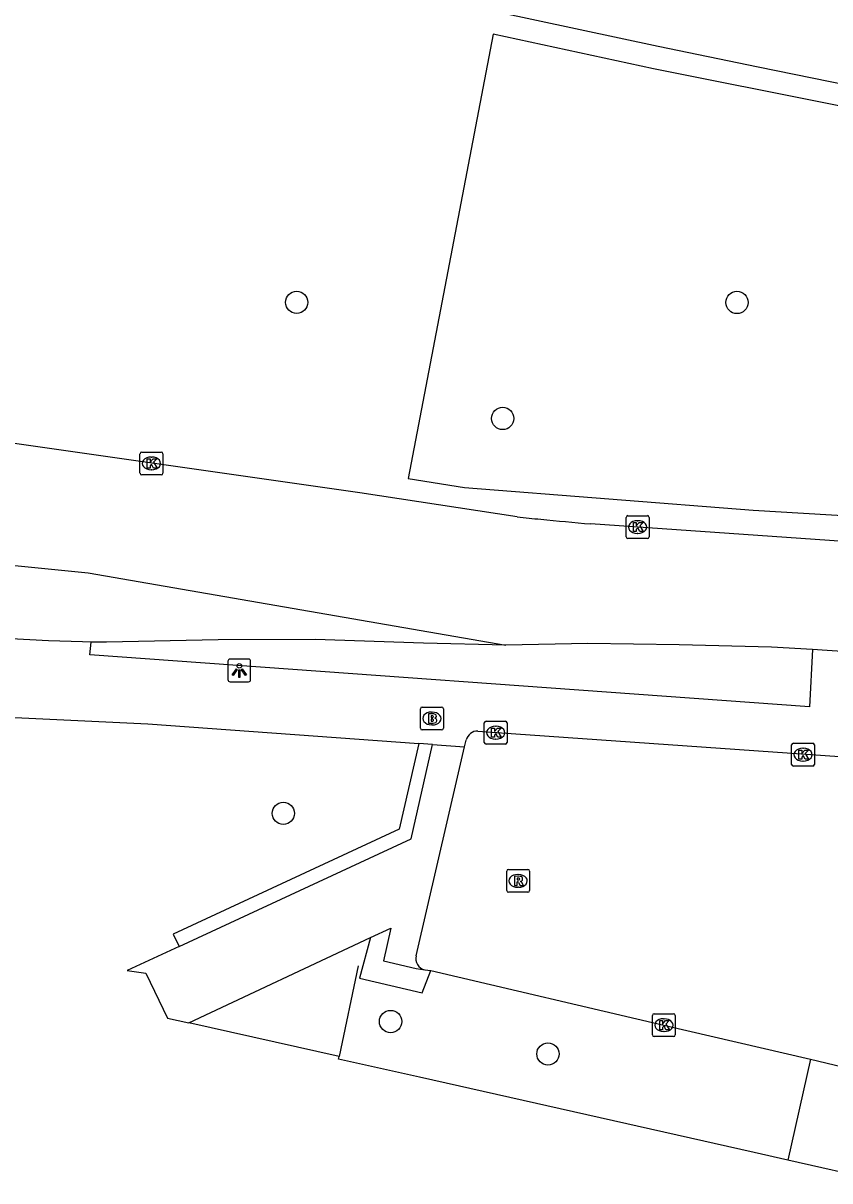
# Model space of a CAD drawing. Extents: x 160203 to 161526, y 379529 to 381797.
# Drawn here: x 161056.6 to 161092, y 381701.2 to 381751.9 of the extents above; entities that cross this region are included whole.
import ezdxf

# ---------------------------------------------------------------- set-up
doc = ezdxf.new("R2010")
doc.units = 0
for name, color, linetype in [('IMGEO_Berm_groen', 7, 'Continuous'), ('IMGEO_Boom', 7, 'Continuous'), ('IMGEO_Brandkraan', 7, 'Continuous'), ('IMGEO_Fietspad_gesloten', 7, 'Continuous'), ('IMGEO_Groenvoorziening', 7, 'Continuous'), ('IMGEO_Haag', 7, 'Continuous'), ('IMGEO_Hek', 7, 'Continuous'), ('IMGEO_Kolk', 7, 'Continuous'), ('IMGEO_Lichtpunt', 7, 'Continuous'), ('IMGEO_Parkeervlak_open', 7, 'Continuous'), ('IMGEO_Rijbaan_lokaal_open', 7, 'Continuous'), ('IMGEO_Rijbaan_regionaal_gesloten', 7, 'Continuous'), ('IMGEO_Rioolput', 7, 'Continuous'), ('IMGEO_Voetpad_open', 7, 'Continuous')]:
    doc.layers.add(name, color=color, linetype=linetype)

msp = doc.modelspace()

# ---------------------------------------------------------------- linework, layer by layer
at = {"layer": 'IMGEO_Berm_groen'}
msp.add_lwpolyline([(161254.449, 381721.991), (161250.495, 381722.537), (161205.858, 381728.695), (161186.982, 381731.519), (161161.217, 381735.598), (161133.509, 381740.473), (161107.848, 381745.21), (161084.224, 381749.92), (161077.213, 381751.439), (161073.488, 381731.986), (161075.951, 381731.578), (161088.596, 381730.59), (161107.207, 381729.487), (161222.784, 381721.247), (161240.716, 381719.607), (161249.951, 381718.409), (161253.808, 381717.909)], dxfattribs=at)
at = {"layer": 'IMGEO_Boom'}
for centre in [(161068.603, 381739.695), (161087.884, 381739.691), (161077.624, 381734.61), (161068.019, 381717.314), (161072.716, 381708.195), (161079.606, 381706.775)]:
    msp.add_circle(centre, 0.489, dxfattribs=at)
at = {"layer": 'IMGEO_Brandkraan'}
for p, q in [((161074.024, 381721.042), (161074.024, 381721.894)), ((161074.099, 381721.968), (161074.951, 381721.968)), ((161074.512, 381721.748), (161074.537, 381721.748)), ((161075.025, 381721.894), (161075.025, 381721.042)), ((161074.951, 381720.968), (161074.099, 381720.968)), ((161074.535, 381721.188), (161074.51, 381721.188))]:
    msp.add_line(p, q, dxfattribs=at)
for points in [[(161074.024, 381721.042), (161074.024, 381721.894)], [(161074.099, 381721.968), (161074.951, 381721.968)], [(161075.025, 381721.894), (161075.025, 381721.042)], [(161074.372, 381721.668), (161074.372, 381721.268), (161074.585, 381721.268)], [(161074.603, 381721.668), (161074.372, 381721.668)], [(161074.551, 381721.587), (161074.497, 381721.587), (161074.497, 381721.511)], [(161074.497, 381721.511), (161074.55, 381721.511)], [(161074.559, 381721.435), (161074.497, 381721.435), (161074.497, 381721.354)], [(161074.497, 381721.354), (161074.559, 381721.354)], [(161074.951, 381720.968), (161074.099, 381720.968)]]:
    msp.add_lwpolyline(points, dxfattribs=at)
for centre, radius, start, end in [((161074.101, 381721.892), 0.0765, 91.552, 178.448), ((161074.101, 381721.892), 0.0765, 91.552, 178.448), ((161074.949, 381721.892), 0.0765, 1.552, 88.448), ((161074.949, 381721.892), 0.0765, 1.552, 88.448), ((161074.552, 381721.549), 0.0379, 267.8285, 90.9355), ((161074.56, 381721.394), 0.0404, 269.8759, 90.5077), ((161074.591, 381721.519), 0.251, 268.6676, 293.5347), ((161074.607, 381721.523), 0.145, 59.4692, 91.5367), ((161074.632, 381721.57), 0.0922, 285.5137, 58.1501), ((161074.637, 381721.378), 0.105, 301.3115, 78.989), ((161074.101, 381721.044), 0.0765, 181.552, 268.448), ((161074.101, 381721.044), 0.0765, 181.552, 268.448), ((161074.949, 381721.044), 0.0765, 271.552, 358.448), ((161074.949, 381721.044), 0.0765, 271.552, 358.448)]:
    msp.add_arc(centre, radius, start, end, dxfattribs=at)
for centre, major_axis, ratio, start_param, end_param in [((161074.511, 381721.468), (-0.387, 0.002), 0.722429, 4.712389, 7.853982), ((161074.536, 381721.468), (-0.39, 0.002), 0.717154, 1.570796, 4.712389)]:
    msp.add_ellipse(centre, major_axis=major_axis, ratio=ratio, start_param=start_param, end_param=end_param, dxfattribs=at)
at = {"layer": 'IMGEO_Fietspad_gesloten'}
for points in [[(161059.6, 381724.818), (161059.221, 381724.827), (161057.74, 381724.865), (161051.185, 381725.219), (161049.016, 381725.404), (161041.763, 381726.12), (161032.311, 381727.142)], [(161077.765, 381724.676), (161074.157, 381724.766), (161069.414, 381724.93), (161065.158, 381724.906), (161060.28, 381724.804), (161059.94, 381724.811), (161059.6, 381724.818)]]:
    msp.add_lwpolyline(points, dxfattribs=at)
at = {"layer": 'IMGEO_Groenvoorziening'}
msp.add_lwpolyline([(161090.115, 381702.121), (161088.633, 381702.455), (161073.985, 381705.754), (161070.44, 381706.552), (161070.464, 381706.668), (161063.879, 381708.139)], dxfattribs=at)
at = {"layer": 'IMGEO_Haag'}
for points in [[(161073.952, 381720.367), (161073.092, 381716.62), (161063.199, 381712.022), (161063.452, 381711.478)], [(161071.839, 381711.871), (161071.359, 381710.089), (161074.1, 381709.45), (161074.473, 381710.426)]]:
    msp.add_lwpolyline(points, dxfattribs=at)
at = {"layer": 'IMGEO_Hek'}
msp.add_lwpolyline([(161071.296, 381710.64), (161070.464, 381706.668)], dxfattribs=at)
at = {"layer": 'IMGEO_Kolk'}
for p, q in [((161061.742, 381732.213), (161061.742, 381733.065)), ((161061.817, 381733.139), (161062.669, 381733.139)), ((161062.23, 381732.919), (161062.255, 381732.919)), ((161062.743, 381733.065), (161062.743, 381732.213)), ((161062.669, 381732.139), (161061.817, 381732.139)), ((161062.253, 381732.359), (161062.228, 381732.359)), ((161083.107, 381730.351), (161083.959, 381730.351)), ((161083.032, 381729.425), (161083.032, 381730.277)), ((161083.52, 381730.131), (161083.545, 381730.131)), ((161084.033, 381730.277), (161084.033, 381729.425)), ((161083.959, 381729.351), (161083.107, 381729.351)), ((161083.543, 381729.571), (161083.518, 381729.571)), ((161076.819, 381720.421), (161076.819, 381721.273)), ((161076.894, 381721.347), (161077.746, 381721.347)), ((161077.82, 381721.273), (161077.82, 381720.421)), ((161077.307, 381721.127), (161077.332, 381721.127)), ((161077.746, 381720.347), (161076.894, 381720.347)), ((161077.33, 381720.567), (161077.305, 381720.567)), ((161090.277, 381719.456), (161090.277, 381720.308)), ((161090.352, 381720.382), (161091.204, 381720.382)), ((161091.278, 381720.308), (161091.278, 381719.456)), ((161090.765, 381720.162), (161090.79, 381720.162)), ((161091.204, 381719.382), (161090.352, 381719.382)), ((161090.788, 381719.602), (161090.763, 381719.602)), ((161084.182, 381707.611), (161084.182, 381708.463)), ((161084.257, 381708.537), (161085.109, 381708.537)), ((161084.67, 381708.317), (161084.695, 381708.317)), ((161085.183, 381708.463), (161085.183, 381707.611)), ((161085.109, 381707.537), (161084.257, 381707.537)), ((161084.693, 381707.757), (161084.668, 381707.757))]:
    msp.add_line(p, q, dxfattribs=at)
for points in [[(161061.742, 381732.213), (161061.742, 381733.065)], [(161061.817, 381733.139), (161062.669, 381733.139)], [(161062.743, 381733.065), (161062.743, 381732.213)], [(161062.063, 381732.839), (161062.186, 381732.839), (161062.186, 381732.688), (161062.316, 381732.839), (161062.48, 381732.839), (161062.334, 381732.688), (161062.487, 381732.439), (161062.335, 381732.439), (161062.25, 381732.603), (161062.186, 381732.536), (161062.186, 381732.439), (161062.063, 381732.439), (161062.063, 381732.839)], [(161062.669, 381732.139), (161061.817, 381732.139)], [(161083.107, 381730.351), (161083.959, 381730.351)], [(161083.032, 381729.425), (161083.032, 381730.277)], [(161083.353, 381730.051), (161083.476, 381730.051), (161083.476, 381729.9), (161083.606, 381730.051), (161083.77, 381730.051), (161083.624, 381729.9), (161083.777, 381729.651), (161083.625, 381729.651), (161083.54, 381729.815), (161083.476, 381729.748), (161083.476, 381729.651), (161083.353, 381729.651), (161083.353, 381730.051)], [(161084.033, 381730.277), (161084.033, 381729.425)], [(161083.959, 381729.351), (161083.107, 381729.351)], [(161076.819, 381720.421), (161076.819, 381721.273)], [(161076.894, 381721.347), (161077.746, 381721.347)], [(161077.82, 381721.273), (161077.82, 381720.421)], [(161077.14, 381721.047), (161077.263, 381721.047), (161077.263, 381720.896), (161077.393, 381721.047), (161077.557, 381721.047), (161077.411, 381720.896), (161077.564, 381720.647), (161077.412, 381720.647), (161077.327, 381720.811), (161077.263, 381720.744), (161077.263, 381720.647), (161077.14, 381720.647), (161077.14, 381721.047)], [(161077.746, 381720.347), (161076.894, 381720.347)], [(161090.277, 381719.456), (161090.277, 381720.308)], [(161090.352, 381720.382), (161091.204, 381720.382)], [(161091.278, 381720.308), (161091.278, 381719.456)], [(161090.598, 381720.082), (161090.721, 381720.082), (161090.721, 381719.931), (161090.851, 381720.082), (161091.015, 381720.082), (161090.869, 381719.931), (161091.022, 381719.682), (161090.87, 381719.682), (161090.785, 381719.846), (161090.721, 381719.779), (161090.721, 381719.682), (161090.598, 381719.682), (161090.598, 381720.082)], [(161091.204, 381719.382), (161090.352, 381719.382)], [(161084.182, 381707.611), (161084.182, 381708.463)], [(161084.257, 381708.537), (161085.109, 381708.537)], [(161084.503, 381708.237), (161084.626, 381708.237), (161084.626, 381708.086), (161084.756, 381708.237), (161084.92, 381708.237), (161084.774, 381708.086), (161084.927, 381707.837), (161084.775, 381707.837), (161084.69, 381708.001), (161084.626, 381707.934), (161084.626, 381707.837), (161084.503, 381707.837), (161084.503, 381708.237)], [(161085.183, 381708.463), (161085.183, 381707.611)], [(161085.109, 381707.537), (161084.257, 381707.537)]]:
    msp.add_lwpolyline(points, dxfattribs=at)
for centre, start, end in [((161061.819, 381733.063), 91.552, 178.448), ((161061.819, 381733.063), 91.552, 178.448), ((161062.667, 381733.063), 1.552, 88.448), ((161062.667, 381733.063), 1.552, 88.448), ((161061.819, 381732.215), 181.552, 268.448), ((161061.819, 381732.215), 181.552, 268.448), ((161062.667, 381732.215), 271.552, 358.448), ((161062.667, 381732.215), 271.552, 358.448), ((161083.109, 381730.275), 91.552, 178.448), ((161083.109, 381730.275), 91.552, 178.448), ((161083.957, 381730.275), 1.552, 88.448), ((161083.957, 381730.275), 1.552, 88.448), ((161083.109, 381729.427), 181.552, 268.448), ((161083.109, 381729.427), 181.552, 268.448), ((161083.957, 381729.427), 271.552, 358.448), ((161083.957, 381729.427), 271.552, 358.448), ((161076.896, 381721.271), 91.552, 178.448), ((161076.896, 381721.271), 91.552, 178.448), ((161077.744, 381721.271), 1.552, 88.448), ((161077.744, 381721.271), 1.552, 88.448), ((161076.896, 381720.423), 181.552, 268.448), ((161076.896, 381720.423), 181.552, 268.448), ((161077.744, 381720.423), 271.552, 358.448), ((161077.744, 381720.423), 271.552, 358.448), ((161090.354, 381720.306), 91.552, 178.448), ((161090.354, 381720.306), 91.552, 178.448), ((161091.202, 381720.306), 1.552, 88.448), ((161091.202, 381720.306), 1.552, 88.448), ((161090.354, 381719.458), 181.552, 268.448), ((161090.354, 381719.458), 181.552, 268.448), ((161091.202, 381719.458), 271.552, 358.448), ((161091.202, 381719.458), 271.552, 358.448), ((161084.259, 381708.461), 91.552, 178.448), ((161084.259, 381708.461), 91.552, 178.448), ((161085.107, 381708.461), 1.552, 88.448), ((161085.107, 381708.461), 1.552, 88.448), ((161084.259, 381707.613), 181.552, 268.448), ((161084.259, 381707.613), 181.552, 268.448), ((161085.107, 381707.613), 271.552, 358.448), ((161085.107, 381707.613), 271.552, 358.448)]:
    msp.add_arc(centre, 0.0765, start, end, dxfattribs=at)
for centre, major_axis, ratio, start_param, end_param in [((161062.229, 381732.639), (-0.387, 0.002), 0.722429, 4.712389, 7.853982), ((161062.254, 381732.639), (-0.39, 0.002), 0.717154, 1.570796, 4.712389), ((161083.519, 381729.851), (-0.387, 0.002), 0.722429, 4.712389, 7.853982), ((161083.544, 381729.851), (-0.39, 0.002), 0.717154, 1.570796, 4.712389), ((161077.306, 381720.847), (-0.387, 0.002), 0.722429, 4.712389, 7.853982), ((161077.331, 381720.847), (-0.39, 0.002), 0.717154, 1.570796, 4.712389), ((161090.764, 381719.882), (-0.387, 0.002), 0.722429, 4.712389, 7.853982), ((161090.789, 381719.882), (-0.39, 0.002), 0.717154, 1.570796, 4.712389), ((161084.669, 381708.037), (-0.387, 0.002), 0.722429, 4.712389, 7.853982), ((161084.694, 381708.037), (-0.39, 0.002), 0.717154, 1.570796, 4.712389)]:
    msp.add_ellipse(centre, major_axis=major_axis, ratio=ratio, start_param=start_param, end_param=end_param, dxfattribs=at)
at = {"layer": 'IMGEO_Lichtpunt'}
for p, q in [((161065.591, 381723.976), (161065.591, 381723.169)), ((161065.591, 381723.976), (161065.591, 381723.169)), ((161066.493, 381724.071), (161065.685, 381724.071)), ((161066.493, 381724.071), (161065.685, 381724.071)), ((161066.587, 381723.169), (161066.587, 381723.976)), ((161066.587, 381723.169), (161066.587, 381723.976)), ((161065.685, 381723.075), (161066.493, 381723.075)), ((161065.685, 381723.075), (161066.493, 381723.075))]:
    msp.add_line(p, q, dxfattribs=at)
for points in [[(161065.965, 381723.64), (161066.004, 381723.612), (161065.816, 381723.35), (161065.778, 381723.377), (161065.965, 381723.64)], [(161066.067, 381723.592), (161066.114, 381723.592), (161066.114, 381723.27), (161066.067, 381723.27), (161066.067, 381723.592)], [(161066.177, 381723.612), (161066.215, 381723.639), (161066.402, 381723.377), (161066.363, 381723.349), (161066.177, 381723.612)]]:
    msp.add_lwpolyline(points, dxfattribs=at)
msp.add_circle((161066.09, 381723.774), 0.0994, dxfattribs=at)
for centre, start, end in [((161065.685, 381723.976), 90, 180), ((161065.685, 381723.976), 90, 180), ((161066.493, 381723.976), 0, 90), ((161066.493, 381723.976), 0, 90), ((161065.685, 381723.169), 180, 270), ((161065.685, 381723.169), 180, 270), ((161066.493, 381723.169), 270, 0), ((161066.493, 381723.169), 270, 360)]:
    msp.add_arc(centre, 0.0946, start, end, dxfattribs=at)
at = {"layer": 'IMGEO_Parkeervlak_open'}
for points in [[(161074.211, 381710.462), (161074.473, 381710.426)], [(161074.473, 381710.426), (161084.683, 381708.038), (161091.101, 381706.544)]]:
    msp.add_lwpolyline(points, dxfattribs=at)
at = {"layer": 'IMGEO_Rijbaan_lokaal_open'}
for points in [[(161078.264, 381730.297), (161071.37, 381731.349), (161048.566, 381734.6)], [(161151.066, 381725.121), (161101.77, 381728.573), (161081.475, 381729.99)], [(161049.533, 381728.846), (161059.471, 381727.846), (161077.765, 381724.676)], [(161091.188, 381724.497), (161089.39, 381724.59), (161085.355, 381724.693), (161081.355, 381724.758), (161077.765, 381724.676)], [(161101.715, 381723.775), (161091.188, 381724.497)]]:
    msp.add_lwpolyline(points, dxfattribs=at)
for centre, radius, start, end in [((161091.349, 381856.588), 126.967, 264.08466, 264.5495), ((161101.36, 381953.788), 224.68, 264.3626, 264.9225)]:
    msp.add_arc(centre, radius, start, end, dxfattribs=at)
at = {"layer": 'IMGEO_Rijbaan_regionaal_gesloten'}
msp.add_lwpolyline([(161254.601, 381722.958), (161250.622, 381723.504), (161217.915, 381727.994), (161206.002, 381729.685), (161187.134, 381732.507), (161173.272, 381734.707), (161161.382, 381736.584), (161147.512, 381738.954), (161133.686, 381741.457), (161121.866, 381743.622), (161108.037, 381746.192), (161094.332, 381748.868), (161088.812, 381750), (161084.428, 381750.899), (161077.399, 381752.406)], dxfattribs=at)
at = {"layer": 'IMGEO_Rioolput'}
for p, q in [((161077.8, 381713.931), (161077.8, 381714.783)), ((161077.875, 381714.857), (161078.727, 381714.857)), ((161078.288, 381714.637), (161078.313, 381714.637)), ((161078.801, 381714.783), (161078.801, 381713.931)), ((161078.727, 381713.857), (161077.875, 381713.857)), ((161078.311, 381714.077), (161078.286, 381714.077))]:
    msp.add_line(p, q, dxfattribs=at)
for points in [[(161077.8, 381713.931), (161077.8, 381714.783)], [(161077.875, 381714.857), (161078.727, 381714.857)], [(161078.801, 381714.783), (161078.801, 381713.931)], [(161078.389, 381714.555), (161078.137, 381714.557), (161078.137, 381714.157)], [(161078.137, 381714.157), (161078.261, 381714.157), (161078.261, 381714.319), (161078.272, 381714.319)], [(161078.315, 381714.476), (161078.261, 381714.476), (161078.261, 381714.395)], [(161078.261, 381714.395), (161078.313, 381714.395)], [(161078.319, 381714.29), (161078.39, 381714.157), (161078.53, 381714.157), (161078.465, 381714.283)], [(161078.727, 381713.857), (161077.875, 381713.857)]]:
    msp.add_lwpolyline(points, dxfattribs=at)
for centre, radius, start, end in [((161077.877, 381714.781), 0.0765, 91.552, 178.448), ((161077.877, 381714.781), 0.0765, 91.552, 178.448), ((161078.725, 381714.781), 0.0765, 1.552, 88.448), ((161078.725, 381714.781), 0.0765, 1.552, 88.448), ((161078.271, 381714.266), 0.0533, 26.0293, 88.6989), ((161078.297, 381714.584), 0.19, 274.7715, 282.9687), ((161078.321, 381714.38), 0.0964, 77.0061, 93.1865), ((161078.335, 381714.437), 0.0378, 276.6634, 79.6772), ((161078.388, 381714.445), 0.109, 350.3612, 89.416), ((161078.386, 381714.445), 0.112, 277.5842, 350.9817), ((161078.37, 381714.23), 0.108, 29.5134, 73.7905), ((161077.877, 381713.933), 0.0765, 181.552, 268.448), ((161077.877, 381713.933), 0.0765, 181.552, 268.448), ((161078.725, 381713.933), 0.0765, 271.552, 358.448), ((161078.725, 381713.933), 0.0765, 271.552, 358.448)]:
    msp.add_arc(centre, radius, start, end, dxfattribs=at)
for centre, major_axis, ratio, start_param, end_param in [((161078.287, 381714.357), (-0.387, 0.002), 0.722429, 4.712389, 7.853982), ((161078.312, 381714.357), (-0.39, 0.002), 0.717154, 1.570796, 4.712389)]:
    msp.add_ellipse(centre, major_axis=major_axis, ratio=ratio, start_param=start_param, end_param=end_param, dxfattribs=at)
at = {"layer": 'IMGEO_Voetpad_open'}
for points in [[(161091.188, 381724.497), (161091.066, 381721.981), (161059.547, 381724.263), (161059.6, 381724.818)], [(161046.104, 381722.183), (161051.032, 381721.765), (161062.089, 381721.235), (161073.952, 381720.367)], [(161076.542, 381720.919), (161095.498, 381719.581), (161099.391, 381719.295)], [(161063.452, 381711.478), (161073.611, 381716.2), (161074.557, 381720.323)], [(161073.831, 381711.077), (161075.687, 381719.095), (161075.949, 381720.221)], [(161074.557, 381720.323), (161073.952, 381720.367)], [(161074.557, 381720.323), (161075.949, 381720.221)], [(161075.949, 381720.221), (161076.02, 381720.526)], [(161071.839, 381711.871), (161072.73, 381712.28), (161072.407, 381710.857), (161073.842, 381710.513), (161074.211, 381710.462)], [(161063.879, 381708.139), (161071.839, 381711.871)], [(161063.452, 381711.478), (161061.184, 381710.424), (161062.002, 381710.317), (161062.952, 381708.346), (161063.879, 381708.139)], [(161091.101, 381706.544), (161090.115, 381702.121)], [(161091.101, 381706.544), (161095.06, 381705.602)], [(161094.124, 381701.218), (161090.115, 381702.121)]]:
    msp.add_lwpolyline(points, dxfattribs=at)
for centre, radius, start, end in [((161076.538, 381720.382), 0.537, 89.521, 164.4292), ((161074.327, 381710.959), 0.51, 166.595, 256.8277)]:
    msp.add_arc(centre, radius, start, end, dxfattribs=at)

doc.saveas('drawing.dxf')
